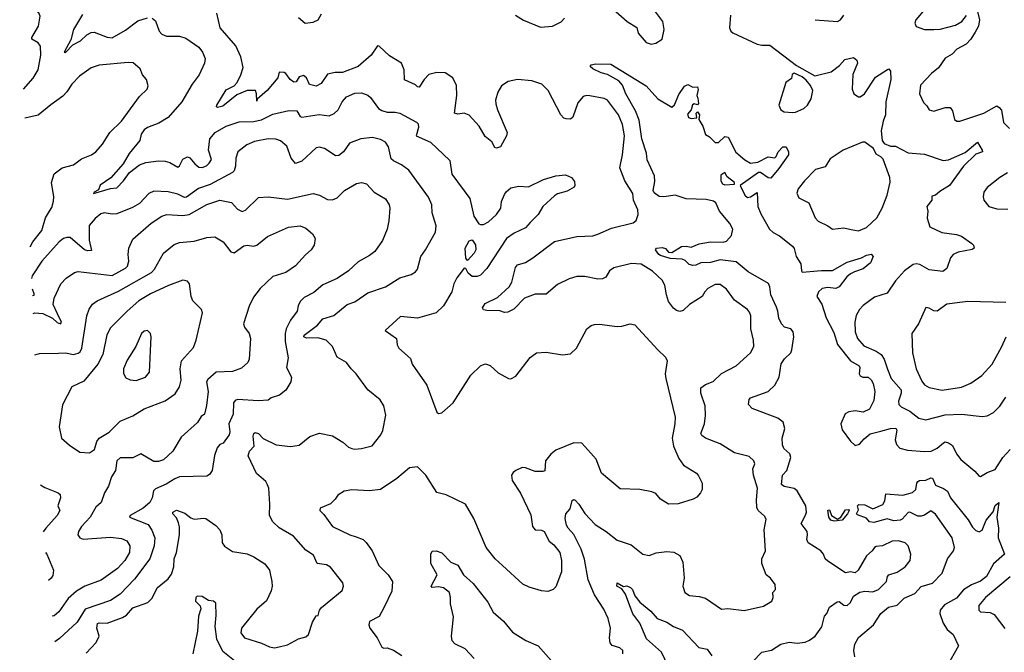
# Model space of a CAD drawing. Extents: x 1771496 to 1971148, y 471553 to 643630.
# Tile 257 of 656: x 1771601 to 1777722, y 634764 to 638696. Entities that reach past the tile are written whole.
import ezdxf

# ---------------------------------------------------------------- set-up
doc = ezdxf.new("R2010")
doc.units = 0

msp = doc.modelspace()

# ---------------------------------------------------------------- linework, layer by layer
at = {"layer": '0CON10XD'}
for points in [[(1771624.4, 638264.2), (1771685, 638333.5), (1771716.1, 638385), (1771733.5, 638475), (1771730.5, 638530.5), (1771715, 638551.4), (1771677.5, 638575), (1771676.7, 638585), (1771718.9, 638655), (1771727.6, 638717.6), (1771719.5, 638739.5), (1771682.7, 638782.7), (1771625, 638794.4), (1771601.1, 638803.8)], [(1771991, 638729), (1771935.5, 638635), (1771918.7, 638571.3), (1771877.5, 638495), (1771885, 638491.2), (1771930.8, 638539.2), (1771979.1, 638565), (1772018.2, 638601.8), (1772045, 638615.5), (1772065, 638618.1), (1772145, 638587.2), (1772175, 638584), (1772258.3, 638631.7), (1772335, 638689.1), (1772395, 638706.9)], [(1772847.1, 638645), (1772826, 638736)], [(1773335, 638708.6), (1773375, 638674.3), (1773425, 638680.8), (1773455.8, 638694.2), (1773478.3, 638731.7)], [(1774684, 638725), (1774732.8, 638692.8), (1774838.9, 638648.9), (1774913.3, 638655), (1774966.9, 638683.1), (1774988.6, 638705)], [(1775290.7, 638760.7), (1775377.5, 638685), (1775438.3, 638648.3), (1775445, 638612.5), (1775495, 638554.2), (1775526.2, 638543.8), (1775555, 638550), (1775596.1, 638573.9), (1775608, 638635), (1775599.4, 638685), (1775531.2, 638775)], [(1776020.5, 638725), (1776013.5, 638645), (1776021.5, 638625), (1776033.9, 638613.9), (1776185, 638544.6), (1776215, 638537.8), (1776265, 638538), (1776430.7, 638410.7), (1776545, 638347.5), (1776645, 638371.9), (1776698, 638412), (1776731.5, 638448.5), (1776785, 638460), (1776804.5, 638444.5), (1776809.1, 638425), (1776781.2, 638355), (1776776.9, 638265), (1776785.7, 638235.7), (1776815, 638216), (1776825, 638216.2), (1776852, 638235), (1776922.1, 638337.9), (1776995, 638386.7), (1777005, 638391.2), (1777013.8, 638375), (1777016.9, 638325), (1776986.2, 638185), (1776984.4, 638105), (1776968.5, 638065), (1776956, 638005), (1776962.5, 637945), (1776975, 637925.6), (1777015, 637910), (1777045, 637910), (1777125, 637869.2), (1777225, 637860), (1777341.7, 637821.7), (1777375, 637824.5), (1777479.3, 637870.7), (1777555, 637934), (1777584, 637885), (1777586, 637875), (1777545, 637859.4), (1777468.1, 637785), (1777381.9, 637665), (1777321.1, 637628.9), (1777295, 637606), (1777271.7, 637598.3), (1777271.2, 637575), (1777241.2, 637535), (1777246.9, 637505), (1777242.7, 637462.7), (1777258.8, 637408.8), (1777333.7, 637373.7), (1777425, 637360.4), (1777455, 637350.4), (1777521.1, 637305), (1777531.1, 637295), (1777534.2, 637275), (1777523.3, 637266.7), (1777435, 637251.5), (1777405, 637236.5), (1777388.5, 637215), (1777365, 637149.2), (1777339.1, 637130.9), (1777255, 637140.4), (1777196.2, 637175), (1777175, 637179.5), (1777156.2, 637175), (1777101.2, 637135), (1777045, 637073.8), (1776994.5, 636995.5), (1776915, 636971.9), (1776845, 636919.2), (1776822.9, 636895), (1776801.7, 636858.3), (1776793.6, 636816.4), (1776795.5, 636755), (1776809.1, 636715), (1776848.7, 636668.7), (1776926.2, 636636.2), (1776955.8, 636615.8), (1776975.4, 636585), (1776995.5, 636524.5), (1777018.7, 636465), (1777080, 636395), (1777081.2, 636375), (1777064.4, 636325), (1777065.6, 636305), (1777080.7, 636290.7), (1777135, 636263.8), (1777190.2, 636220.2), (1777235, 636208.2), (1777355, 636240), (1777455, 636244.5), (1777585, 636230.6), (1777615.7, 636234.3), (1777655, 636254), (1777695, 636294), (1777731.1, 636348.9)], [(1776546.1, 638696.1), (1776685, 638684.2), (1776704.2, 638695.8), (1776724, 638725)], [(1777232.9, 638765), (1777172.9, 638695), (1777165.8, 638675), (1777174.5, 638654.5), (1777225, 638635.5), (1777285, 638634), (1777322.4, 638637.6), (1777418.5, 638661.5), (1777458.9, 638685), (1777487.4, 638722.6)], [(1777556.2, 638746.2), (1777568.6, 638695), (1777562.5, 638655), (1777540.7, 638619.3), (1777513.8, 638575), (1777485.2, 638544.8), (1777427.9, 638512.1), (1777398.1, 638481.9), (1777355, 638457.8), (1777313.7, 638396.3), (1777269.3, 638360.7), (1777201.7, 638288.3), (1777194, 638235), (1777220.6, 638180.6), (1777241.1, 638161.1), (1777254.3, 638135), (1777285, 638126.7), (1777355, 638150), (1777385, 638151.2), (1777400.5, 638130.5), (1777413.3, 638075), (1777426.2, 638066.2), (1777445, 638065.8), (1777594.5, 638114.5), (1777675, 638160), (1777691.1, 638151.1), (1777703.6, 638133.6), (1777716.6, 638056.6), (1777755, 638020)], [(1772425, 638705.7), (1772445, 638688.8), (1772468.9, 638625), (1772485.3, 638605.3), (1772514.6, 638594.6), (1772595, 638593.8), (1772635, 638581.9), (1772715, 638524.2), (1772738.6, 638495), (1772753.5, 638455), (1772750.5, 638425), (1772716, 638354), (1772673.9, 638296.1), (1772609.1, 638185), (1772525, 638087.3), (1772466.4, 638053.6), (1772395, 638026.8), (1772375, 638012.1), (1772356.7, 637985), (1772348.2, 637945), (1772281.3, 637865), (1772245, 637800.4), (1772167.3, 637712.7), (1772102.2, 637667.8), (1772091.2, 637638.8), (1772063.8, 637625), (1772060, 637615), (1772165, 637646.2), (1772205, 637650), (1772246.2, 637693.8), (1772283.7, 637746.3), (1772345, 637793.5), (1772385, 637808.2), (1772465, 637819.3), (1772506, 637816), (1772535, 637808.2), (1772585, 637779.2), (1772595, 637786.7), (1772615, 637830), (1772645, 637844.2), (1772658, 637838), (1772689.4, 637799.4), (1772715, 637779.7), (1772735, 637777.6), (1772761.5, 637788.5), (1772779.4, 637805), (1772793, 637827), (1772773.9, 637885), (1772783.6, 637955), (1772816.9, 637995), (1772885, 638034.6), (1772965, 638061.8), (1773055, 638063.9), (1773105, 638073.8), (1773175, 638109.1), (1773275, 638131.8), (1773325, 638129.4), (1773344.2, 638095), (1773355, 638091.1), (1773462.4, 638107.6), (1773525, 638098.2), (1773556.5, 638113.5), (1773580.6, 638135), (1773605.6, 638185), (1773632.6, 638217.4), (1773685, 638240), (1773725, 638241.4), (1773765, 638226), (1773782.4, 638212.4), (1773831.5, 638145), (1773852.2, 638132.2), (1773885, 638121.8), (1773935, 638122.2), (1773965, 638114.4), (1774068.6, 638058.6), (1774078.2, 638048.2), (1774079.6, 638025), (1774065.6, 637975), (1774154.3, 637935), (1774275, 637820), (1774287.3, 637735), (1774398.8, 637585), (1774424.3, 637475), (1774455, 637427.5), (1774465, 637422.5), (1774485, 637423.8), (1774515, 637440), (1774565, 637486.2), (1774592, 637525), (1774596, 637565), (1774615, 637610), (1774625, 637626.2), (1774655, 637651.2), (1774705, 637662), (1774765, 637656.7), (1774856.4, 637703.6), (1774933.9, 637726.1), (1774995, 637731.2), (1775032.5, 637715), (1775049.3, 637689.3), (1775052.5, 637665), (1775047.5, 637655), (1775005, 637630), (1774945, 637613.8), (1774925, 637601.2), (1774854, 637535), (1774824.2, 637485), (1774773.6, 637436.4), (1774745, 637402), (1774675, 637369.2), (1774628, 637335), (1774505, 637149.2), (1774465, 637108.6), (1774445, 637099.2), (1774415, 637100), (1774389.7, 637119.7), (1774375, 637150), (1774365, 637152.5), (1774318.7, 637091.3), (1774300.6, 637055), (1774287.5, 637005), (1774235, 636918), (1774189.2, 636875), (1774075, 636840), (1773969.1, 636850.9), (1773872.5, 636765), (1773943.3, 636715), (1773948, 636675), (1773958, 636655), (1774030.7, 636590.7), (1774040, 636555), (1774132.5, 636425), (1774168.3, 636328.3), (1774195, 636257.5), (1774205, 636247.5), (1774225, 636253.3), (1774295.6, 636315), (1774405, 636486), (1774465, 636544), (1774485, 636553.8), (1774496, 636556), (1774525, 636546.7), (1774575, 636502), (1774640, 636465), (1774655, 636463.3), (1774685, 636480), (1774774.1, 636595.9), (1774814.2, 636625.8), (1774875, 636629.2), (1774975, 636613.1), (1775025, 636619.4), (1775063.1, 636655), (1775125.9, 636774.1), (1775154.3, 636795.7), (1775175, 636802), (1775205, 636804.2), (1775315, 636789.2), (1775345, 636790.8), (1775396.4, 636806.4), (1775425, 636800), (1775568.8, 636645), (1775615, 636597.5), (1775626.7, 636575), (1775614.3, 636495.7), (1775616.9, 636465), (1775675.5, 636225.5), (1775674.5, 636185), (1775657.3, 636095), (1775665.4, 636045), (1775699.4, 635969.4), (1775727.2, 635927.2), (1775807.9, 635877.9), (1775821.2, 635861.2), (1775844, 635815), (1775843.8, 635775), (1775833.8, 635755), (1775811.2, 635728.8), (1775787.5, 635715), (1775695, 635687.5), (1775635, 635684), (1775585, 635716.2), (1775555, 635750.8), (1775531.3, 635761.3), (1775455.6, 635775.6), (1775335, 635779.4), (1775218.3, 635878.3), (1775185.8, 635965), (1775152.2, 636002.2), (1775095, 636063.3), (1775045, 636065.7), (1774935, 636019.4), (1774902, 635995), (1774870.8, 635955), (1774865, 635892.5), (1774853, 635887), (1774805, 635888), (1774745, 635911.4), (1774725, 635911.9), (1774686, 635895), (1774668.3, 635881.7), (1774658.6, 635865), (1774662.1, 635832.1), (1774714, 635754), (1774778.3, 635618.3), (1774789.2, 635545), (1774805, 635526), (1774845, 635524), (1774861.2, 635515), (1774892.9, 635455), (1774921.7, 635431.7), (1774958.1, 635385), (1774968.9, 635335), (1774968.5, 635265), (1774935, 635170), (1774917.5, 635155), (1774885, 635142.5), (1774845, 635146), (1774768.5, 635168.5), (1774728.3, 635188.3), (1774602.9, 635302.9), (1774556.7, 635345), (1774500, 635415), (1774424.3, 635595), (1774373.3, 635685), (1774252.6, 635742.6), (1774195, 635757.5), (1774125, 635864.2), (1774075, 635916), (1774025, 635910.8), (1773944.7, 635845.3), (1773845, 635775.6), (1773775, 635767.8), (1773665, 635773.1), (1773617.5, 635765), (1773578.3, 635741.7), (1773563.3, 635715), (1773533.6, 635686.4), (1773470, 635660), (1773466.2, 635645), (1773491.5, 635621.5), (1773546.5, 635545), (1773654.1, 635494.1), (1773692.7, 635482.7), (1773735.4, 635465.4), (1773755, 635447.5), (1773791.4, 635395), (1773832.8, 635302.8), (1773891.4, 635245), (1773919.2, 635205), (1773915.5, 635145), (1773867.9, 635045), (1773835, 634985.8), (1773776.7, 634955), (1773772, 634935), (1773778, 634915), (1773823.8, 634855), (1773852.5, 634795), (1773865, 634790), (1773885, 634792.5), (1773925, 634778), (1773977.5, 634745)], [(1775350, 634755), (1775350, 634775), (1775332.7, 634792.7), (1775285, 634805.8), (1775272, 634822), (1775268.1, 634855), (1775273.3, 634915), (1775260, 634975), (1775232, 635032), (1775175, 635121.2), (1775134.5, 635215), (1775112, 635342), (1775092.5, 635405), (1775045, 635496.7), (1775010.5, 635535), (1775001.2, 635555), (1774993.1, 635595), (1774995.9, 635624.1), (1775023.9, 635656.1), (1775035, 635706.7), (1775045, 635714), (1775055, 635710), (1775077.8, 635685), (1775115, 635626.9), (1775177.7, 635557.7), (1775246, 635515), (1775315, 635460.6), (1775402.9, 635432.9), (1775474.3, 635374.3), (1775515, 635366), (1775557.3, 635382.7), (1775625, 635390.8), (1775667, 635387), (1775705.8, 635365.8), (1775723.8, 635325), (1775732.9, 635225), (1775724.2, 635175), (1775736.2, 635135), (1775765, 635117.5), (1775825, 635111.9), (1775865, 635100.6), (1775965, 635032.5), (1776004.2, 635035.8), (1776105, 635024.3), (1776225, 635050.8), (1776277.9, 635082.1), (1776285.7, 635104.3), (1776284, 635135), (1776300, 635155), (1776298, 635185), (1776268.8, 635225), (1776242.5, 635245), (1776214.2, 635315), (1776215.6, 635344.4), (1776238.1, 635395), (1776229.4, 635525), (1776241.7, 635591.7), (1776231.2, 635611.2), (1776192.5, 635645), (1776182.9, 635665), (1776180.9, 635710.9), (1776188.5, 635785), (1776162.2, 635865), (1776158.9, 635905), (1776170.8, 635935), (1776166, 635955), (1776135, 635982), (1776045, 636003.1), (1775955, 636058.9), (1775864.7, 636094.7), (1775840.9, 636110.9), (1775835.6, 636125), (1775858.5, 636185), (1775863.6, 636235), (1775861.8, 636295), (1775835.4, 636375), (1775835, 636408), (1775865, 636429.1), (1775912.9, 636447.1), (1775963.3, 636496.7), (1776055, 636544.2), (1776145, 636626), (1776164.2, 636664.2), (1776162.7, 636705), (1776147.1, 636775), (1776145.5, 636855), (1776138.5, 636878.5), (1776125.4, 636895.4), (1776045, 636953.1), (1775995, 637020.8), (1775955, 637049.4), (1775925, 637050), (1775880, 637025), (1775860, 637005), (1775843.8, 636975), (1775764.5, 636925.5), (1775725, 636889.2), (1775705, 636882.5), (1775685, 636887.5), (1775665, 636902.9), (1775635, 636943.8), (1775621.1, 636985), (1775611.9, 637045), (1775595, 637076), (1775535, 637133.1), (1775465, 637176.5), (1775405, 637180.6), (1775295, 637153.5), (1775268.6, 637135), (1775244.4, 637095), (1775225, 637084.6), (1775195, 637083.8), (1775115, 637100.4), (1775065, 637099.6), (1775016, 637085), (1774945, 637049.4), (1774875, 636990), (1774805, 636989.4), (1774738.6, 636965), (1774673.1, 636896.9), (1774635, 636877.3), (1774615, 636875.6), (1774585, 636886.7), (1774505, 636887.8), (1774485, 636893.3), (1774478, 636905), (1774495, 636932), (1774570.6, 636969.4), (1774643.3, 637035), (1774660, 637065), (1774683.6, 637155), (1774695, 637171.5), (1774745, 637187.5), (1774790.6, 637215), (1774925, 637316.9), (1775065, 637348.2), (1775165, 637353.5), (1775195, 637362.1), (1775279.3, 637400.7), (1775415, 637434.4), (1775432.7, 637447.3), (1775445.8, 637485), (1775443.1, 637515), (1775416.4, 637575), (1775412.5, 637615), (1775362.9, 637695), (1775331.9, 637775), (1775347.9, 637855), (1775360.4, 637975), (1775348.7, 638045), (1775322.8, 638105), (1775255, 638196.2), (1775235, 638205.3), (1775145, 638222.3), (1775125, 638224.5), (1775105, 638218.1), (1775070.9, 638179.1), (1775038.9, 638091.1), (1775025, 638078), (1774998.8, 638078.8), (1774984.4, 638084.4), (1774965.8, 638105), (1774886.4, 638255), (1774848.1, 638295), (1774785, 638316.9), (1774695, 638324.5), (1774637.2, 638312.8), (1774597.1, 638285), (1774573.5, 638245), (1774559.5, 638195), (1774562.1, 638172.1), (1774571.8, 638135), (1774631.4, 637995), (1774626.6, 637973.4), (1774590, 637905), (1774565, 637896.7), (1774555, 637902.5), (1774535.9, 637935.9), (1774495, 637970), (1774457.1, 638035), (1774395, 638102.2), (1774365, 638114.5), (1774325, 638108.6), (1774303.8, 638115), (1774318.5, 638225), (1774316.6, 638286.6), (1774294.3, 638335), (1774246.7, 638365), (1774195, 638367.8), (1774145, 638355.5), (1774115.6, 638325), (1774085, 638276.2), (1774075, 638278.8), (1774061.1, 638291.1), (1773992.7, 638322.7), (1773991.5, 638385), (1773975.3, 638425.3), (1773900.9, 638470.9), (1773835, 638531.2), (1773825, 638533.3), (1773785.3, 638474.7), (1773705, 638405.5), (1773607.3, 638367.3), (1773561.8, 638368.2), (1773515, 638356.8), (1773475, 638300), (1773445, 638282.8), (1773403, 638293), (1773385, 638334), (1773365, 638350), (1773338.6, 638341.4), (1773319.6, 638310.4), (1773305, 638306.7), (1773282.2, 638325), (1773255, 638361.9), (1773245, 638367.8), (1773215, 638369.2), (1773206, 638335), (1773140, 638255), (1773077, 638203), (1773075, 638190), (1773074, 638235), (1773066.4, 638256.4), (1773015, 638256.9), (1772951.9, 638228.1), (1772865, 638158.9), (1772830.5, 638150.5), (1772824, 638154), (1772826.2, 638165), (1772885, 638260.5), (1772934.3, 638285.7), (1772953.9, 638306.1), (1772976.7, 638353.3), (1772989.4, 638399.4), (1772975.4, 638465.4), (1772944.2, 638534.2), (1772847.1, 638645)], [(1771666.7, 637285.2), (1771681.8, 637315), (1771738.5, 637385), (1771760.6, 637465), (1771785.7, 637505), (1771801.9, 637528.1), (1771812, 637568), (1771813.8, 637595), (1771799.2, 637685), (1771815, 637738.9), (1771865, 637774.6), (1771935, 637794.5), (1771985, 637831.4), (1772047.5, 637855), (1772075, 637873.8), (1772115, 637922.5), (1772160.6, 637995), (1772233.7, 638066.3), (1772345, 638218), (1772393.3, 638265), (1772400, 638285), (1772388.8, 638325), (1772365, 638353.3), (1772349.8, 638389.8), (1772306.8, 638426.8), (1772275, 638430.6), (1772095, 638414.3), (1772045, 638396.9), (1771972.5, 638345), (1771925, 638295.7), (1771895, 638247.5), (1771869.9, 638220.1), (1771795, 638166.9), (1771715, 638101.8), (1771632.2, 638084.3)], [(1776156.1, 634703.9), (1776215, 634765.7), (1776275, 634777.1), (1776333.8, 634815), (1776385, 634827.5), (1776435, 634821.5), (1776483.6, 634826.4), (1776511.5, 634838.5), (1776545.8, 634865), (1776588.3, 634921.7), (1776605, 634988.8), (1776618.8, 635005), (1776636.2, 635045), (1776682.3, 635077.7), (1776695, 635080), (1776725, 635058), (1776745, 635056), (1776765, 635073.8), (1776785, 635113.8), (1776823, 635137), (1776855, 635144.3), (1776905, 635140.6), (1776940.8, 635155), (1776990, 635205), (1776995.7, 635235), (1777005, 635245.6), (1777055, 635261.4), (1777105, 635294.3), (1777137.8, 635335), (1777140.8, 635375), (1777124.3, 635425), (1777105.4, 635445.4), (1777065, 635457.3), (1777025, 635455.4), (1776965, 635425.6), (1776925, 635421.9), (1776915, 635415.7), (1776900.8, 635395), (1776865, 635364), (1776814.4, 635275.6), (1776795, 635258.8), (1776765, 635263.3), (1776735, 635258.8), (1776625, 635330), (1776608.8, 635345), (1776598, 635375), (1776582, 635395), (1776502.9, 635445), (1776494.4, 635465), (1776499.5, 635495), (1776495.6, 635515), (1776459.5, 635565), (1776485.7, 635615.7), (1776492.5, 635635), (1776487.5, 635675), (1776435, 635766.7), (1776415, 635782.5), (1776354, 635795), (1776337, 635807), (1776344.1, 635865), (1776370.5, 635895), (1776394.6, 635975), (1776388.5, 635998.5), (1776351.4, 636031.4), (1776342.8, 636052.8), (1776341.1, 636095), (1776357.9, 636155), (1776347.8, 636195), (1776315, 636220), (1776155, 636280), (1776132, 636305), (1776136, 636335), (1776144, 636345), (1776254, 636386), (1776296, 636424), (1776323.1, 636475), (1776335, 636556), (1776355, 636588.1), (1776394.3, 636625), (1776402.2, 636645), (1776414.5, 636725), (1776409.6, 636755), (1776395, 636775.5), (1776355.4, 636785.4), (1776337.8, 636805), (1776320.9, 636840.9), (1776315.2, 636885), (1776305, 636910), (1776270.2, 636985), (1776264.7, 637035), (1776256.1, 637056.1), (1776129.2, 637129.2), (1776055, 637192), (1775955, 637202.5), (1775895, 637186), (1775835, 637184.3), (1775805, 637170), (1775785, 637167.7), (1775763.5, 637173.5), (1775738.3, 637198.3), (1775718.5, 637208.5), (1775645, 637211.2), (1775585, 637230.8), (1775575, 637235.8), (1775554.3, 637265), (1775560, 637275), (1775595, 637280.5), (1775615, 637273.1), (1775635, 637251.9), (1775655, 637249.4), (1775715, 637285.5), (1775745, 637288.9), (1775775, 637281.2), (1775825, 637302.9), (1775895, 637314.6), (1775975, 637313.8), (1775995, 637320), (1776026.2, 637355), (1776033.8, 637395), (1776015, 637428.6), (1775951.5, 637505), (1775928.7, 637558.7), (1775915, 637568.5), (1775867.9, 637577.9), (1775745, 637583.3), (1775675, 637604.7), (1775605, 637594.5), (1775576.6, 637596.6), (1775545, 637620), (1775540, 637635), (1775549.1, 637690.9), (1775546.7, 637725), (1775501.8, 637825), (1775497.1, 637867.1), (1775469.1, 637955), (1775451.5, 638071.5), (1775429.3, 638129.3), (1775370, 638235), (1775348, 638288), (1775326.6, 638316.6), (1775255.9, 638355.9), (1775215, 638365.8), (1775165, 638390), (1775146.7, 638405), (1775153.3, 638415), (1775182.3, 638422.3), (1775275, 638419.2), (1775495.2, 638285.2), (1775568, 638205), (1775655, 638153.3), (1775672.3, 638167.7), (1775699.3, 638230.7), (1775735, 638283.3), (1775755, 638293.3), (1775785, 638276.7), (1775815, 638278.8), (1775818.8, 638261.2), (1775810, 638225), (1775817.7, 638207.7), (1775820, 638175), (1775815, 638167.5), (1775795, 638173.8), (1775783.4, 638166.6), (1775775.8, 638135), (1775751.8, 638108.2), (1775758.1, 638088.1), (1775775, 638081.1), (1775810, 638085), (1775807.5, 638115), (1775815, 638122.5), (1775826.7, 638105), (1775822.5, 638075), (1775848, 638035), (1775865, 637983.3), (1775888.8, 637968.8), (1775925, 637933.3), (1775945, 637933.3), (1775985, 637970), (1776005, 637966.2), (1776053, 637873), (1776110, 637825), (1776145, 637804.3), (1776189.8, 637810.2), (1776255, 637844.4), (1776295, 637838), (1776304.2, 637845.8), (1776316, 637875), (1776344.4, 637905), (1776365, 637906.2), (1776380, 637875), (1776380, 637855), (1776319.5, 637770.5), (1776269.8, 637710.2), (1776255, 637712.5), (1776206.4, 637746.4), (1776195, 637746.2), (1776080.6, 637665), (1776108.8, 637605), (1776125, 637590.4), (1776145, 637595.4), (1776185, 637622.5), (1776190, 637535), (1776208.3, 637488.3), (1776262.2, 637395), (1776285, 637372.7), (1776325, 637353.5), (1776405, 637288.9), (1776414.7, 637274.7), (1776428.4, 637225), (1776458.2, 637178.2), (1776460.8, 637135), (1776466.2, 637126.2), (1776585, 637137.4), (1776655, 637137.2), (1776745, 637188.1), (1776833.3, 637216.7), (1776865, 637232.9), (1776895, 637238), (1776907.5, 637225), (1776890, 637185), (1776845, 637148.5), (1776790.9, 637129.1), (1776765, 637117.1), (1776742.5, 637097.5), (1776695, 637034.6), (1776675, 637026.1), (1776625, 637030.6), (1776590.8, 637025), (1776566, 637004), (1776557.5, 636975), (1776588, 636928), (1776615, 636843.1), (1776662.5, 636752.5), (1776685, 636677.3), (1776765, 636576.5), (1776819.4, 636545), (1776824.5, 636535), (1776820, 636495), (1776825, 636482), (1776843.6, 636473.6), (1776875, 636473.2), (1776895, 636458.2), (1776906.3, 636435), (1776916.8, 636385), (1776910.8, 636329.2), (1776884, 636276), (1776845, 636255.7), (1776794.3, 636264.3), (1776755, 636259.4), (1776733.6, 636246.4), (1776705.6, 636185), (1776715, 636146.7), (1776765, 636076.2), (1776795, 636050), (1776822.3, 636057.7), (1776850, 636090), (1776888.7, 636121.3), (1776955, 636138.5)], [(1776405, 638118.6), (1776425, 638122.2), (1776475, 638143.5), (1776499.4, 638165), (1776521.5, 638205), (1776531.2, 638255), (1776516.8, 638286.8), (1776489.7, 638319.7), (1776465, 638340), (1776415, 638364.3), (1776403.8, 638356.2), (1776398.6, 638331.4), (1776363.7, 638306.3), (1776321.2, 638165), (1776333.3, 638135), (1776354.2, 638124.2), (1776405, 638118.6)], [(1772015, 634758.2), (1772077.1, 634825), (1772096.2, 634865), (1772080, 634915), (1772085, 634943.3), (1772095, 634947.8), (1772145, 634945.4), (1772239.8, 634980.2), (1772264.1, 634995.9), (1772305, 635040.5), (1772397, 635073), (1772425, 635100), (1772455, 635165.6), (1772525, 635221.4), (1772545, 635250), (1772560, 635295), (1772561.6, 635345), (1772575.2, 635385), (1772594.8, 635495), (1772594.7, 635544.7), (1772588.6, 635568.6), (1772575, 635600), (1772554, 635625), (1772554, 635635), (1772575, 635648.1), (1772628.1, 635628.1), (1772665, 635600), (1772685, 635592.2), (1772745, 635598.5), (1772758.8, 635595), (1772821.3, 635551.3), (1772845.8, 635525), (1772856.9, 635495), (1772860, 635445), (1772875, 635423.8), (1772925, 635391.2), (1773015, 635376.7), (1773057.7, 635357.7), (1773124.2, 635314.2), (1773154.2, 635274.2), (1773169.2, 635205), (1773170.8, 635175), (1773164.4, 635145.6), (1773135.6, 635085), (1773075, 635032), (1772980, 634915), (1772976.4, 634885), (1772998.6, 634855), (1773105, 634821.4), (1773155, 634797.5), (1773185, 634792.5), (1773215, 634798), (1773265, 634810.6), (1773335, 634847.5), (1773380.5, 634859.5), (1773396.2, 634875), (1773421.7, 634951.7), (1773445, 634990), (1773456.2, 634993.8), (1773464.3, 635025.7), (1773476.7, 635043.3), (1773605, 635148.8), (1773614.2, 635175), (1773610.8, 635195), (1773534.2, 635294.2), (1773507.8, 635307.8), (1773450, 635315), (1773426.8, 635366.8), (1773379.1, 635399.1), (1773303.8, 635485), (1773215, 635537.5), (1773175.5, 635575.5), (1773154.4, 635614.4), (1773156.9, 635685), (1773150, 635785), (1773142.5, 635805), (1773130.8, 635825), (1773073.3, 635875), (1773020.6, 635985), (1773030.6, 636015), (1773058.9, 636045), (1773052.7, 636107.3), (1773056.8, 636123.2), (1773065, 636129.4), (1773085, 636124.4), (1773113.9, 636093.9), (1773195, 636052.9), (1773285, 636042.2), (1773338.3, 636051.7), (1773405, 636104.4), (1773465, 636125.7), (1773545, 636109.4), (1773610.9, 636070.9), (1773645, 636038.8), (1773665, 636030), (1773685, 636026), (1773725, 636030), (1773791.7, 636048.3), (1773846, 636115), (1773858.3, 636141.7), (1773877.9, 636237.9), (1773865.8, 636295), (1773843, 636333), (1773766, 636395), (1773693.8, 636495), (1773662.5, 636525), (1773633.8, 636565), (1773575, 636599.2), (1773545.7, 636665), (1773507.1, 636705), (1773455, 636717.7), (1773385, 636715.6), (1773367.1, 636725), (1773370, 636735), (1773452.6, 636797.4), (1773485, 636836.7), (1773555, 636857.7), (1773636.2, 636925), (1773685, 636941.9), (1773765, 636998.6), (1773874.5, 637035.5), (1773965, 637092.2), (1774035, 637113.1), (1774061.3, 637128.7), (1774074.4, 637145.6), (1774094.3, 637225), (1774124.6, 637265.4), (1774185.4, 637374.6), (1774189.4, 637415), (1774165.6, 637495), (1774163.3, 637545), (1774142.6, 637592.6), (1774019.8, 637759.8), (1773975, 637794.2), (1773925, 637817.8), (1773910.7, 637830.7), (1773894.4, 637905), (1773874.2, 637935), (1773845, 637950.5), (1773795, 637963.3), (1773722.5, 637955), (1773651.7, 637928.3), (1773613.1, 637875), (1773585, 637851.9), (1773565, 637850), (1773549.2, 637859.2), (1773495, 637895.8), (1773465, 637904), (1773445, 637900), (1773355, 637815.7), (1773315, 637802.9), (1773288.2, 637835), (1773260.9, 637910.9), (1773222, 637942), (1773192.7, 637952.7), (1773145, 637954.6), (1773061.3, 637938.7), (1773012.4, 637917.6), (1772957.1, 637875), (1772945.5, 637835), (1772943.2, 637785), (1772934.3, 637755.7), (1772925, 637745.4), (1772785, 637671.9), (1772713.2, 637646.8), (1772638, 637592), (1772625, 637591.3), (1772585, 637612.3), (1772525, 637626.2), (1772435, 637630.4), (1772404.3, 637615), (1772345, 637552.7), (1772301.9, 637528.1), (1772205, 637488.8), (1772175, 637487.3), (1772126.3, 637496.3), (1772105, 637488.5), (1772069.8, 637460.2), (1772033.7, 637416.3), (1772032.2, 637325), (1772047.9, 637262.1), (1772025, 637259.1), (1772004.8, 637264.8), (1771915, 637342.1), (1771895, 637343.2), (1771873.5, 637335), (1771847.3, 637315), (1771739.7, 637195), (1771677.9, 637105), (1771675.2, 637087.4)], [(1776815, 637384.4), (1776865.6, 637405), (1776930.4, 637465), (1776962.5, 637525), (1776993.3, 637605), (1777013.5, 637686.5), (1777011.2, 637715), (1776969.4, 637829.4), (1776954.6, 637844.6), (1776925, 637860), (1776908.5, 637895), (1776855, 637935.5), (1776840, 637935), (1776720, 637885), (1776638.8, 637831.2), (1776607.8, 637782.2), (1776549.2, 637765), (1776479.2, 637695), (1776441.2, 637645), (1776432.7, 637617.3), (1776445, 637588.8), (1776507.3, 637557.3), (1776545.8, 637465), (1776565, 637442.9), (1776625.5, 637415.5), (1776655, 637394), (1776725, 637402.5), (1776771.1, 637391.1), (1776815, 637384.4)], [(1775985, 637670.4), (1776045, 637673.3), (1776045.8, 637685), (1775998.8, 637718.8), (1775985.6, 637745.6), (1775959.5, 637730.5), (1775959.2, 637695), (1775969.2, 637675), (1775985, 637670.4)], [(1777742, 637745), (1777694.3, 637715), (1777615, 637654), (1777594, 637625), (1777590, 637595), (1777594.2, 637575), (1777626.7, 637535), (1777675, 637520), (1777745, 637518.6)], [(1771684.6, 636870.6), (1771695, 636873.9), (1771745, 636870.7), (1771805, 636841.5), (1771835, 636813.9), (1771855, 636806), (1771861.4, 636815), (1771836.9, 636866.9), (1771808.8, 636925), (1771814.6, 636965), (1771856, 637054), (1771889.5, 637090.5), (1771942, 637125), (1771965, 637131.8), (1772175, 637106.7), (1772259.4, 637150.6), (1772271.2, 637165), (1772280, 637195), (1772275.6, 637235.6), (1772279.4, 637275), (1772305, 637332), (1772418.9, 637431.1), (1772485, 637475.3), (1772515, 637484.6), (1772615, 637478.2), (1772654, 637486), (1772765, 637548), (1772845, 637574.5), (1772918.8, 637558.8), (1772955, 637518.1), (1772985, 637502.9), (1773005, 637512.9), (1773085, 637590), (1773145.7, 637595.7), (1773265, 637580), (1773425.4, 637615.4), (1773465, 637605.7), (1773515, 637578.1), (1773545, 637575.7), (1773575, 637588), (1773621.2, 637635), (1773695, 637678), (1773725, 637683.8), (1773756.7, 637675), (1773804, 637625), (1773875, 637582), (1773898.1, 637545), (1773901.9, 637525), (1773895.6, 637445), (1773885.7, 637395), (1773857.4, 637322.6), (1773808.6, 637255), (1773775, 637229.4), (1773705, 637190.5), (1773644.7, 637135.3), (1773575, 637087.5), (1773485, 637047.5), (1773429.4, 637000.6), (1773369.8, 636970.2), (1773344.7, 636945), (1773332.7, 636917.3), (1773325.2, 636884.8), (1773285, 636828.8), (1773258.4, 636775), (1773250.8, 636745), (1773251.6, 636695), (1773270.6, 636595), (1773260, 636535), (1773290, 636475), (1773285.8, 636445), (1773255, 636393.3), (1773217, 636363), (1773165, 636346), (1773145, 636332), (1773085, 636326.4), (1772955, 636335.4), (1772940, 636330), (1772930, 636315), (1772928.5, 636245), (1772901.8, 636185), (1772907.5, 636135), (1772903.8, 636116.2), (1772866.1, 636063.9), (1772844.5, 636055.5), (1772827.8, 636035), (1772811.9, 635988.1), (1772797.5, 635895), (1772781.7, 635868.3), (1772765, 635858.8), (1772595, 635854.6), (1772565, 635842.7), (1772511.9, 635808.1), (1772445, 635780), (1772432.3, 635767.7), (1772424.7, 635725), (1772409.6, 635695), (1772369.4, 635660.6), (1772288.8, 635615), (1772283.8, 635605), (1772399.3, 635559.2), (1772422.7, 635522.7), (1772440.5, 635475), (1772437.7, 635425), (1772410.8, 635345), (1772315, 635218.2), (1772225, 635126.4), (1772165, 635085.4), (1772008.3, 635031.7), (1771958.1, 634951.9), (1771849.1, 634850.9), (1771820.5, 634829.9)], [(1771695.7, 636612.1), (1771725, 636621.9), (1771843.3, 636623.3), (1771885, 636626.2), (1771935, 636614.7), (1771965, 636622.7), (1771977.6, 636632.4), (1771987.9, 636655), (1772017.5, 636855), (1772032.8, 636897.2), (1772053.1, 636926.9), (1772082.4, 636947.6), (1772215, 637008.9), (1772420.6, 637125), (1772438.2, 637145), (1772495.9, 637244.1), (1772561.7, 637298.3), (1772595, 637310.9), (1772685, 637320.4), (1772765, 637342.7), (1772815, 637345.5), (1772865.3, 637315.3), (1772913.4, 637253.4), (1772935, 637246), (1772995, 637290.8), (1773015, 637294.2), (1773055, 637288), (1773075, 637294.2), (1773141.5, 637348.5), (1773273.1, 637406.9), (1773344.7, 637414.7), (1773379.5, 637399.5), (1773420.8, 637365), (1773437.5, 637335), (1773431.4, 637295), (1773413.1, 637265), (1773376.9, 637235), (1773315, 637165.5), (1773255.3, 637124.7), (1773175, 637100), (1773095.8, 637025), (1773055, 636970.8), (1773027.3, 636915), (1772992.9, 636805), (1772998.6, 636785), (1773026.9, 636745), (1773035.6, 636715), (1773027.1, 636585), (1773020, 636565), (1772979.3, 636530.7), (1772925, 636510), (1772822.5, 636505), (1772769.9, 636460.1), (1772763.1, 636445), (1772773.1, 636385), (1772761.9, 636298.1), (1772749.5, 636245), (1772729.5, 636230.5), (1772706.9, 636193.1), (1772605, 636101.4), (1772552.2, 636015), (1772495, 635961.1), (1772465, 635949.5), (1772435, 635949.1), (1772355, 635998.6), (1772305, 635972.2), (1772225, 635972.7), (1772204.7, 635955), (1772196.7, 635893.3), (1772171.4, 635855), (1772153.4, 635796.6), (1772128, 635755), (1772107.8, 635695), (1772074.7, 635665.3), (1772039.6, 635605), (1771984.7, 635545), (1771966.8, 635515), (1771963.6, 635495), (1771974.4, 635475), (1771995, 635468), (1772165, 635480.7), (1772235, 635472.1), (1772267.8, 635457.8), (1772286.7, 635426.7), (1772284.7, 635385), (1772255.6, 635334.4), (1772208.5, 635285), (1772106.8, 635213.2), (1772005.8, 635175), (1771954.4, 635145), (1771902.3, 635097.7), (1771845.4, 635015), (1771815, 634991.2), (1771803.5, 634988.9)], [(1774385, 637200), (1774373.9, 637213.9), (1774371.2, 637275), (1774395, 637322.5), (1774415, 637326.7), (1774435, 637297.5), (1774435.8, 637265), (1774426.2, 637245), (1774385, 637200)], [(1772035, 636004.2), (1772066.4, 636023.6), (1772081.5, 636075), (1772094.7, 636095.3), (1772158.1, 636131.9), (1772225, 636201.1), (1772305, 636233.6), (1772375, 636277.1), (1772505, 636327.1), (1772568.5, 636371.5), (1772595.6, 636414.4), (1772604.3, 636455), (1772599.4, 636525), (1772606.7, 636575), (1772680.8, 636659.2), (1772699.1, 636705), (1772738, 636875), (1772731.2, 636895), (1772677.6, 636947.6), (1772668.1, 636975), (1772656.9, 637055), (1772645, 637070.8), (1772615, 637076.9), (1772525.8, 637044.2), (1772415, 636991.1), (1772341.7, 636948.3), (1772268.5, 636885), (1772165, 636780.6), (1772143.6, 636736.4), (1772117.6, 636615), (1772086.1, 636555), (1772000.2, 636449.8), (1771925, 636413.3), (1771867.7, 636302.3), (1771845.7, 636165), (1771861.2, 636095), (1771910.7, 636050.7), (1771975, 636008.8), (1772035, 636004.2)], [(1771678, 637022.3), (1771689.2, 636995), (1771688.4, 636981.6), (1771679.9, 636978.7)], [(1777731.2, 636938.8), (1777495, 636944.2), (1777445, 636938.6), (1777365, 636928.6), (1777305, 636883.8), (1777285, 636886), (1777255, 636903.8), (1777235, 636906.7), (1777189.2, 636805), (1777148, 636745), (1777150.6, 636625), (1777173.3, 636525), (1777209.2, 636449.2), (1777226, 636426), (1777255, 636410), (1777335, 636393.6), (1777455, 636412.7), (1777513, 636437), (1777583.1, 636485), (1777646.9, 636555), (1777706.9, 636665), (1777734.3, 636725)], [(1772325, 636454.2), (1772383.8, 636475), (1772407.1, 636505), (1772418.8, 636725), (1772413.3, 636745), (1772395, 636763.3), (1772375, 636760), (1772358, 636745), (1772324, 636665), (1772269.4, 636580.6), (1772245.6, 636525), (1772247.3, 636497.3), (1772260.5, 636470.5), (1772287.7, 636457.7), (1772325, 636454.2)], [(1776955, 636138.5), (1777015.5, 636155.5), (1777046.8, 636156.8), (1777054.4, 636144.4), (1777043.3, 636085), (1777052.5, 636055), (1777073.5, 636033.5), (1777120.1, 636020.1), (1777225, 636011.3), (1777266.5, 636013.5), (1777305, 636032.7), (1777345, 636066.9), (1777355, 636071.4), (1777375, 636066.9), (1777399.8, 636049.8), (1777425, 635998), (1777452, 635962), (1777539.7, 635889.7), (1777565, 635858.8), (1777575, 635856.2), (1777615, 635881.2), (1777665, 635900), (1777713.8, 635975), (1777757.7, 636025)], [(1776792.3, 634735), (1776786.2, 634775), (1776793.2, 634815), (1776814.7, 634855.3), (1776908.8, 634935), (1776954, 635005), (1777001.5, 635045), (1777055, 635057.3), (1777099.5, 635100.5), (1777165, 635129.2), (1777205, 635172.1), (1777275, 635194.7), (1777336.8, 635255), (1777369.5, 635345), (1777406, 635394), (1777411.5, 635415), (1777397.5, 635475), (1777295, 635622.9), (1777265, 635644), (1777225, 635616.2), (1777205, 635611.2), (1777185, 635610), (1777135, 635635.6), (1777125, 635633.1), (1777088.1, 635591.9), (1777075, 635585.4), (1777035, 635581.8), (1776994.4, 635594.4), (1776911.1, 635571.1), (1776885, 635574.4), (1776865, 635597.8), (1776809.3, 635619.3), (1776803.3, 635625), (1776815, 635650), (1776810, 635675), (1776816.7, 635683.3), (1776855, 635680.4), (1776905, 635656.2), (1776967.3, 635682.7), (1776980, 635705), (1776985, 635750), (1777091.7, 635741.7), (1777152.1, 635757.9), (1777171.2, 635775), (1777177.5, 635815), (1777184.4, 635825.6), (1777195, 635831.4), (1777235, 635833.5), (1777265, 635848.1), (1777275, 635847.1), (1777293.6, 635803.6), (1777345, 635781.9), (1777368.6, 635765), (1777386.7, 635725), (1777498.3, 635588.3), (1777525, 635542), (1777545, 635520.8), (1777565, 635512), (1777585, 635523.8), (1777608.8, 635585), (1777652.3, 635637.7), (1777665, 635677.5), (1777687.5, 635695), (1777675.7, 635605), (1777686.2, 635536.2), (1777684.5, 635475), (1777722.5, 635375), (1777655, 635314.6), (1777612.4, 635235), (1777575, 635205.2), (1777517.5, 635182.5), (1777468, 635152), (1777425, 635100.5), (1777351.2, 635058.8), (1777323.1, 635025), (1777322.3, 635005), (1777342.4, 634945), (1777366.8, 634906.8), (1777405, 634874.4), (1777436.7, 634805), (1777365.7, 634675)], [(1771730.5, 635805.7), (1771757.8, 635787.8), (1771840, 635755), (1771852, 635745), (1771854.2, 635724.2), (1771838.8, 635675), (1771850, 635645), (1771834, 635615), (1771763.5, 635536.5), (1771747.3, 635512.4)], [(1776665, 635578.5), (1776644.7, 635584.7), (1776630.6, 635605), (1776625, 635646.7), (1776635, 635648.8), (1776648, 635615), (1776685, 635591.2), (1776705.6, 635604.4), (1776735, 635648.8), (1776752.5, 635652.5), (1776756.7, 635645), (1776748, 635625), (1776715, 635584.5), (1776665, 635578.5)], [(1771761, 635385.1), (1771770, 635375), (1771812, 635275), (1771808, 635242), (1771797.5, 635225), (1771779.7, 635210.9)], [(1774426.9, 634725), (1774370.6, 634785), (1774305.9, 634815.9), (1774289.1, 634835), (1774285.4, 634865.4), (1774298.2, 634985), (1774279.2, 635065), (1774280, 635105), (1774273.5, 635135), (1774235, 635165.3), (1774205, 635170.3), (1774165, 635166.2), (1774159.2, 635175), (1774196, 635245), (1774157, 635317), (1774157.1, 635375), (1774165, 635393.3), (1774190, 635395), (1774225, 635382.2), (1774281.9, 635325), (1774325.4, 635305.4), (1774359.6, 635245), (1774420.9, 635190.9), (1774511.8, 635075), (1774543.5, 635013.5), (1774607.8, 634957.8), (1774665, 634888.6), (1774747.3, 634837.3), (1774825, 634804), (1774905, 634713.8)], [(1777757.8, 635232.2), (1777605, 635105.6), (1777564.3, 635055), (1777564, 635025), (1777573.3, 635015), (1777635, 635011.5), (1777658.5, 634998.5), (1777725, 634912.5)], [(1775652.9, 634635), (1775590, 634765), (1775497, 634847), (1775456, 634946), (1775412.4, 635002.4), (1775367.3, 635125), (1775345, 635158.8), (1775312.9, 635175), (1775315, 635196.2), (1775354.1, 635174.1), (1775375, 635176.4), (1775397.7, 635167.7), (1775410.6, 635155), (1775424.3, 635115), (1775456.2, 635075), (1775525, 635020.6), (1775565, 634973.5), (1775625, 634950.9), (1775664.8, 634924.8), (1775721.7, 634901.7), (1775823.5, 634793.5), (1775875, 634782.9), (1775903.1, 634743.1)], [(1772958.1, 634695), (1772865, 634768.5), (1772825.8, 634845), (1772816.5, 634925), (1772823.5, 634995), (1772819.5, 635069.5), (1772805, 635081.9), (1772775, 635086.2), (1772735, 635110), (1772705, 635113.3), (1772696.1, 635103.9), (1772695, 635082.5), (1772722.5, 635052.5), (1772727.5, 635035), (1772712.2, 634987.8), (1772707.3, 634895), (1772678.1, 634755)]]:
    msp.add_lwpolyline(points, dxfattribs=at)

doc.saveas('drawing.dxf')
